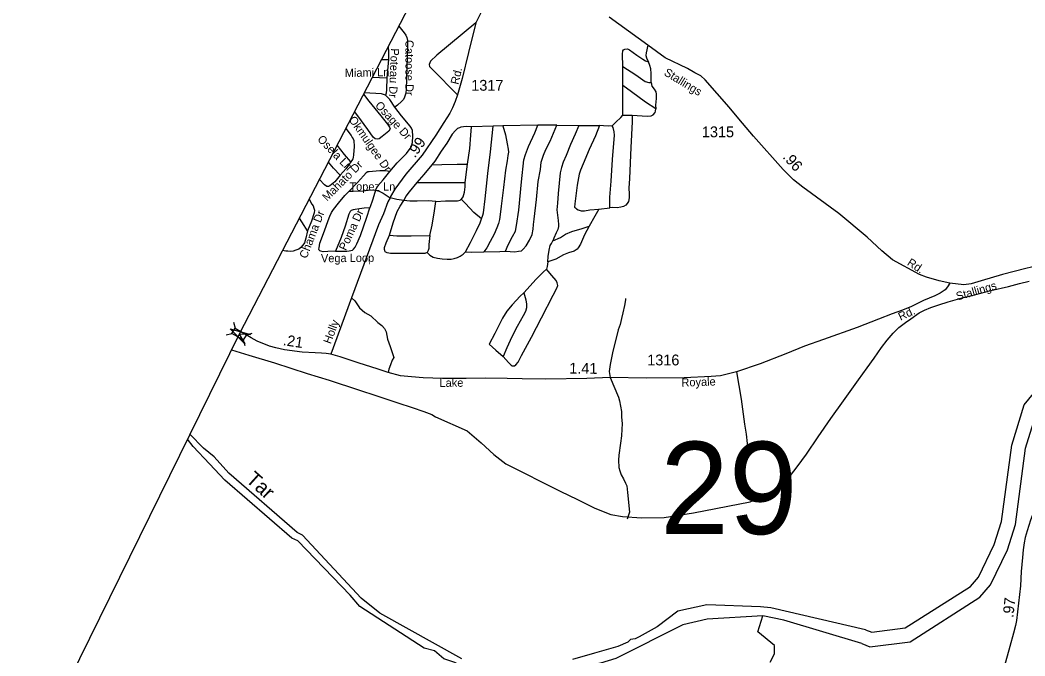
# Model space of a CAD drawing. Extents: x 2220236 to 2384410, y 720751 to 894131.
# Drawn here: x 2239554 to 2251157, y 793872 to 801219 of the extents above; entities that cross this region are included whole.
import ezdxf

# ---------------------------------------------------------------- set-up
doc = ezdxf.new("R2010")
doc.units = 0
doc.layers.add('Default', color=7, linetype='Continuous')

msp = doc.modelspace()

# ---------------------------------------------------------------- linework, layer by layer
at = {"layer": 'Default'}
for p, q in [((2243728, 800764), (2243808, 800763)), ((2243808, 800763), (2243788, 800553)), ((2246514, 800463), (2246514, 800682)), ((2243621, 800559), (2243788, 800553)), ((2246516, 800121), (2246621, 800119)), ((2245016, 799993), (2244766, 799985)), ((2245129, 799997), (2245016, 799993)), ((2245532, 800005), (2245129, 799997)), ((2245754, 800003), (2245532, 800005)), ((2245754, 800003), (2246008, 800002)), ((2244694, 799342), (2244721, 799554)), ((2246239, 799033), (2246363, 799048)), ((2242019, 797727), (2242037, 797660)), ((2241934, 797582), (2242001, 797599)), ((2242167, 797583), (2242234, 797600)), ((2242132, 797524), (2242149, 797457))]:
    msp.add_line(p, q, dxfattribs=at)
for points in [[(2293118, 894131), (2291904, 891776), (2258822, 829665), (2255410, 823324), (2242089, 797599), (2231460, 775981), (2225011, 762953), (2220576, 753519)], [(2244875, 801304), (2244816, 801186), (2244734, 800843), (2244658, 800545), (2244606, 800354), (2244578, 800280), (2244549, 800207), (2244518, 800145), (2244448, 800034), (2244355, 799889), (2244196, 799660), (2244008, 799437), (2243882, 799266), (2243833, 799179), (2243827, 799165), (2243801, 799117), (2243749, 798980), (2243693, 798852), (2243380, 798008), (2243142, 797357)], [(2244816, 801186), (2244366, 800812), (2244292, 800743), (2244279, 800706), (2244281, 800681), (2244316, 800648), (2244606, 800354)], [(2250290, 798181), (2250166, 798208), (2250022, 798249), (2249939, 798278), (2249630, 798449), (2249504, 798551), (2249335, 798709), (2249009, 798983), (2248592, 799290), (2248486, 799373), (2248365, 799492), (2248022, 799876), (2247855, 800079), (2247744, 800211), (2247467, 800528), (2247415, 800573), (2247347, 800611), (2247263, 800660), (2247005, 800783), (2246804, 800930), (2246358, 801252)], [(2243926, 801147), (2243988, 801071), (2244008, 801045), (2244020, 801018), (2244027, 800984), (2244029, 800925), (2244016, 800550), (2244011, 800408), (2244003, 800363), (2243994, 800327), (2243980, 800301), (2243959, 800278), (2243914, 800235), (2243881, 800211)], [(2243806, 800915), (2243808, 800848), (2243808, 800763)], [(2246514, 800682), (2246510, 800824), (2246514, 800862), (2246523, 800876), (2246539, 800884), (2246568, 800888), (2246591, 800876), (2246675, 800814), (2246744, 800767), (2246775, 800748), (2246810, 800736)], [(2246804, 800930), (2246784, 800839), (2246782, 800811), (2246788, 800784), (2246794, 800763), (2246810, 800736)], [(2246840, 800499), (2246843, 800552), (2246843, 800603), (2246836, 800657), (2246826, 800694), (2246810, 800736)], [(2246514, 800682), (2246665, 800585), (2246772, 800508), (2246815, 800499), (2246840, 800499)], [(2243788, 800553), (2243786, 800416), (2243782, 800375), (2243773, 800350)], [(2246840, 800499), (2246851, 800457), (2246878, 800420), (2246896, 800390), (2246900, 800362), (2246898, 800312), (2246892, 800234), (2246894, 800192)], [(2243773, 800350), (2243750, 800359), (2243728, 800365), (2243527, 800377)], [(2246516, 800121), (2246514, 800308), (2246514, 800463)], [(2246894, 800192), (2246775, 800271), (2246616, 800391), (2246514, 800463)], [(2243520, 800363), (2243580, 800282), (2243719, 800112), (2243781, 800036), (2243804, 800005), (2243822, 799980), (2243826, 799964), (2243813, 799936), (2243734, 799872), (2243699, 799847), (2243684, 799843), (2243656, 799847), (2243631, 799868), (2243571, 799954), (2243454, 800112), (2243417, 800163)], [(2243881, 800211), (2243825, 800303), (2243773, 800350)], [(2243823, 799468), (2243909, 799570), (2244017, 799676), (2244071, 799752), (2244085, 799804), (2244088, 799879), (2244087, 799943), (2244074, 799970), (2244060, 799995), (2243960, 800114), (2243881, 800211)], [(2246621, 800119), (2246737, 800114), (2246805, 800110), (2246843, 800114), (2246865, 800124), (2246886, 800151), (2246890, 800166), (2246894, 800192)], [(2246621, 800119), (2246621, 800044), (2246605, 799747), (2246590, 799390), (2246584, 799277), (2246588, 799211), (2246586, 799164), (2246580, 799124), (2246566, 799100), (2246549, 799081), (2246524, 799064), (2246491, 799056), (2246450, 799050), (2246398, 799052), (2246363, 799048)], [(2246390, 799999), (2246433, 800040), (2246491, 800094), (2246516, 800121)], [(2243315, 799968), (2243376, 799887), (2243390, 799864), (2243399, 799847), (2243408, 799827), (2243413, 799759), (2243403, 799663), (2243400, 799631), (2243395, 799616), (2243386, 799598), (2243375, 799582)], [(2244766, 799985), (2244714, 799990), (2244673, 799985), (2244642, 799981), (2244628, 799975), (2244607, 799965), (2244582, 799944), (2244545, 799899), (2244483, 799796), (2244415, 799703), (2244345, 799589), (2244310, 799546)], [(2244721, 799554), (2244747, 799735), (2244758, 799889), (2244766, 799985)], [(2244881, 798921), (2244897, 798964), (2244906, 798993), (2244923, 799152), (2244954, 799445), (2244987, 799697), (2245016, 799993)], [(2245129, 799997), (2245158, 799895), (2245179, 799789), (2245191, 799729), (2245193, 799694), (2245185, 799653), (2245177, 799591), (2245160, 799486), (2245137, 799283), (2245111, 799069), (2245098, 798972), (2245090, 798913), (2245078, 798867), (2245061, 798820), (2245030, 798745), (2244983, 798661), (2244943, 798586), (2244908, 798540)], [(2245160, 798550), (2245191, 798621), (2245241, 798719), (2245274, 798780), (2245286, 798845), (2245313, 799024), (2245344, 799350), (2245371, 799604), (2245389, 799665), (2245426, 799760), (2245499, 799917), (2245532, 800005)], [(2245160, 798550), (2245269, 798540), (2245311, 798548), (2245346, 798554), (2245364, 798571), (2245400, 798610), (2245437, 798676), (2245468, 798742), (2245478, 798804), (2245484, 798858), (2245490, 798918), (2245517, 799145), (2245538, 799354), (2245563, 799494), (2245573, 799579), (2245598, 799658), (2245624, 799723), (2245674, 799821), (2245754, 800003)], [(2246008, 800002), (2245963, 799901), (2245909, 799783), (2245860, 799653), (2245825, 799579), (2245806, 799515), (2245790, 799453), (2245779, 799333), (2245769, 799217), (2245759, 799104), (2245752, 799027), (2245761, 798963), (2245767, 798903), (2245773, 798858), (2245771, 798835), (2245763, 798798), (2245744, 798761), (2245719, 798699), (2245707, 798668)], [(2246246, 800002), (2246198, 799883), (2246126, 799724), (2246058, 799559), (2246025, 799485), (2246010, 799439), (2246002, 799398), (2245988, 799310), (2245967, 799159), (2245959, 799097), (2245957, 799058), (2245967, 799048), (2245979, 799038), (2245998, 799025), (2246035, 799015), (2246072, 799015), (2246134, 799025), (2246239, 799033)], [(2246008, 800002), (2246194, 800002), (2246246, 800002)], [(2246390, 799999), (2246347, 799995), (2246293, 799997), (2246246, 800002)], [(2246363, 799048), (2246363, 799174), (2246380, 799356), (2246396, 799610), (2246419, 799888), (2246415, 799927), (2246403, 799976), (2246390, 799999)], [(2243375, 799582), (2243301, 799664), (2243215, 799774)], [(2243252, 799427), (2243173, 799507), (2243114, 799578)], [(2243375, 799582), (2243319, 799504), (2243252, 799427)], [(2243823, 799468), (2243771, 799476), (2243707, 799476), (2243625, 799470), (2243587, 799466), (2243571, 799464), (2243550, 799454), (2243519, 799421), (2243451, 799342), (2243354, 799241)], [(2243660, 799253), (2243687, 799305), (2243746, 799375), (2243823, 799468)], [(2244310, 799546), (2244217, 799435), (2244136, 799344)], [(2244310, 799546), (2244425, 799550), (2244603, 799554), (2244721, 799554)], [(2243252, 799427), (2243189, 799350), (2243152, 799318), (2243131, 799305), (2243114, 799296), (2243098, 799298), (2243071, 799317), (2243010, 799378)], [(2244136, 799344), (2244046, 799235), (2244008, 799185), (2243984, 799136)], [(2244136, 799344), (2244343, 799344), (2244694, 799342)], [(2244649, 799148), (2244652, 799150), (2244669, 799175), (2244685, 799231), (2244692, 799291), (2244694, 799342)], [(2243195, 798547), (2243107, 798545), (2243053, 798543), (2243026, 798547), (2243014, 798553), (2243008, 798562), (2243005, 798572), (2243008, 798586), (2243016, 798642), (2243069, 798783), (2243111, 798904), (2243131, 798952), (2243150, 798995), (2243175, 799030), (2243233, 799105), (2243303, 799194), (2243354, 799241)], [(2243354, 799241), (2243400, 799241), (2243515, 799247), (2243602, 799258), (2243660, 799253)], [(2243660, 799253), (2243629, 799150), (2243594, 799051)], [(2243660, 799253), (2243701, 799243), (2243746, 799220), (2243792, 799189), (2243827, 799165)], [(2242891, 799148), (2242924, 799093), (2242937, 799072), (2242947, 799045), (2242954, 799024), (2242950, 798990), (2242920, 798894), (2242873, 798782)], [(2243819, 798733), (2243864, 798878), (2243909, 799006), (2243945, 799068), (2243984, 799136)], [(2243984, 799136), (2243903, 799146), (2243827, 799165)], [(2244357, 799123), (2244271, 799132), (2244139, 799125), (2244056, 799127), (2243984, 799136)], [(2244285, 798729), (2244314, 798849), (2244339, 799014), (2244357, 799123)], [(2244357, 799123), (2244467, 799129), (2244607, 799132), (2244636, 799138), (2244649, 799148)], [(2244881, 798921), (2244795, 798997), (2244696, 799099), (2244649, 799148)], [(2243594, 799051), (2243526, 799045), (2243474, 799037), (2243424, 799030), (2243402, 799028), (2243379, 799020), (2243365, 799006), (2243352, 798977), (2243307, 798838), (2243261, 798706), (2243195, 798547)], [(2243195, 798547), (2243268, 798547), (2243327, 798547), (2243354, 798551), (2243375, 798555), (2243391, 798562), (2243406, 798572), (2243424, 798595), (2243443, 798632), (2243484, 798731), (2243557, 798942), (2243594, 799051)], [(2246239, 799033), (2246192, 798955), (2246124, 798837)], [(2242873, 798782), (2242833, 798844), (2242779, 798931)], [(2244698, 798542), (2244754, 798648), (2244824, 798787), (2244867, 798875), (2244881, 798921)], [(2242873, 798782), (2242855, 798698), (2242838, 798644), (2242821, 798619), (2242796, 798590), (2242772, 798572), (2242737, 798560), (2242706, 798550), (2242672, 798546), (2242645, 798547), (2242624, 798548), (2242585, 798558)], [(2246124, 798837), (2246072, 798736), (2246025, 798631), (2245998, 798587), (2245986, 798573), (2245951, 798550), (2245889, 798530), (2245829, 798507), (2245740, 798455), (2245649, 798424)], [(2245707, 798668), (2245794, 798705), (2245851, 798746), (2245926, 798775), (2246045, 798810), (2246124, 798837)], [(2244254, 798533), (2244229, 798522), (2244205, 798522), (2244105, 798522), (2243922, 798520), (2243833, 798522), (2243794, 798531), (2243771, 798543), (2243765, 798555), (2243763, 798568), (2243763, 798593), (2243781, 798644), (2243819, 798733)], [(2243819, 798733), (2243903, 798725), (2244072, 798725), (2244285, 798729)], [(2244285, 798729), (2244273, 798626), (2244273, 798578), (2244266, 798555), (2244254, 798533)], [(2245649, 798424), (2245651, 798486), (2245664, 798561), (2245677, 798613), (2245691, 798638), (2245707, 798668)], [(2244254, 798533), (2244287, 798503), (2244326, 798478), (2244374, 798468), (2244430, 798459), (2244485, 798455), (2244533, 798457), (2244566, 798463), (2244605, 798474), (2244638, 798492), (2244669, 798515), (2244698, 798542)], [(2244698, 798542), (2244770, 798538), (2244908, 798540)], [(2244908, 798540), (2245094, 798544), (2245160, 798550)], [(2245649, 798424), (2245641, 798373), (2245633, 798340)], [(2251944, 798212), (2251754, 798318), (2251580, 798393), (2251526, 798403), (2251489, 798407), (2251427, 798405), (2251366, 798395), (2251167, 798349), (2250899, 798278), (2250651, 798206), (2250536, 798173), (2250453, 798160), (2250290, 798181)], [(2245131, 797333), (2245195, 797261), (2245224, 797230), (2245236, 797222), (2245248, 797222), (2245263, 797222), (2245279, 797236), (2245304, 797265), (2245345, 797344), (2245459, 797556), (2245574, 797779), (2245709, 798042), (2245752, 798121), (2245764, 798152), (2245758, 798183), (2245744, 798210), (2245696, 798266), (2245651, 798317), (2245633, 798340)], [(2245633, 798340), (2245599, 798311), (2245513, 798224), (2245370, 798067)], [(2241996, 797410), (2242195, 797349), (2242493, 797259), (2242868, 797137), (2243123, 797057), (2243464, 796945), (2243672, 796877), (2243915, 796795), (2244083, 796743), (2244215, 796696), (2244310, 796662), (2244350, 796635), (2244716, 796474), (2244879, 796333), (2245025, 796199), (2245162, 796091), (2245789, 795774), (2245990, 795678), (2246190, 795578), (2246375, 795507), (2246509, 795482), (2246729, 795466), (2246990, 795470), (2247332, 795524), (2247986, 795653), (2248195, 795749), (2248400, 795892), (2248527, 796057), (2248634, 796202), (2248770, 796405), (2248916, 796614), (2249062, 796819), (2249234, 797062), (2249335, 797201), (2249416, 797312), (2249501, 797436), (2249568, 797521), (2249638, 797600), (2249703, 797666), (2249779, 797723), (2249839, 797767), (2249938, 797836), (2249999, 797869), (2250073, 797899), (2250163, 797930), (2250271, 797964), (2250434, 798010), (2250590, 798047), (2250763, 798094), (2250967, 798142), (2251096, 798177), (2251206, 798204)], [(2250290, 798181), (2250265, 798136), (2250237, 798102), (2250177, 798065), (2250117, 798034), (2249987, 797979), (2249849, 797910), (2249745, 797867), (2249624, 797824), (2249465, 797764), (2249219, 797667), (2248833, 797530), (2248612, 797452), (2248398, 797361), (2248101, 797248), (2247828, 797153), (2247721, 797128), (2247644, 797107), (2247533, 797099), (2247223, 797086), (2246788, 797080), (2246367, 797091), (2246097, 797078), (2245624, 797069), (2245352, 797073), (2245178, 797079), (2244924, 797081), (2244706, 797077), (2244431, 797077), (2244208, 797085), (2244075, 797095), (2243947, 797110), (2243806, 797147), (2243678, 797188), (2243468, 797254), (2243251, 797327), (2243142, 797357)], [(2245370, 798067), (2245329, 798029), (2245236, 797928), (2245176, 797856), (2245125, 797775), (2245089, 797705), (2245036, 797598), (2244972, 797474), (2245048, 797405), (2245131, 797333)], [(2245370, 798067), (2245395, 797985), (2245401, 797937), (2245401, 797894), (2245389, 797851), (2245362, 797803), (2245296, 797679), (2245234, 797559), (2245174, 797432), (2245131, 797333)], [(2243380, 798008), (2243420, 797974), (2243473, 797894), (2243535, 797841), (2243603, 797801), (2243687, 797723), (2243730, 797689), (2243761, 797655), (2243783, 797615), (2243798, 797531), (2243826, 797447), (2243854, 797367), (2243870, 797322), (2243851, 797289), (2243832, 797237), (2243813, 797184), (2243806, 797147)], [(2246546, 798003), (2246547, 797988), (2246534, 797920), (2246516, 797835), (2246501, 797769), (2246483, 797701), (2246460, 797639), (2246396, 797373), (2246367, 797239), (2246356, 797159), (2246367, 797091)], [(2243142, 797357), (2243088, 797366), (2243036, 797372), (2242962, 797375), (2242811, 797382), (2242606, 797407), (2242509, 797430), (2242434, 797451), (2242292, 797508), (2242221, 797547), (2242101, 797622)], [(2247828, 797153), (2247880, 796839), (2247920, 796551), (2247939, 796435), (2247950, 796326), (2247958, 796258)], [(2246367, 797091), (2246463, 796862), (2246477, 796820), (2246489, 796756), (2246498, 796698), (2246498, 796636), (2246505, 796553), (2246504, 796493), (2246498, 796415), (2246489, 796329), (2246468, 796193), (2246465, 796133), (2246470, 796051), (2246480, 796009), (2246496, 795965), (2246523, 795919), (2246547, 795869), (2246562, 795836), (2246570, 795760), (2246590, 795532), (2246565, 795453)], [(2249318, 794174), (2249391, 794146), (2249775, 794195), (2250528, 794674), (2250620, 794782), (2250802, 795160), (2250887, 795425), (2251005, 796308), (2251150, 796772), (2251383, 797058)], [(2249273, 794017), (2249368, 793978), (2249832, 794036), (2250637, 794549), (2250759, 794692), (2250955, 795099), (2251048, 795389), (2251166, 796272), (2251297, 796694), (2251465, 796904)], [(2251724, 796740), (2251465, 796081), (2251388, 795872), (2251223, 795441), (2251183, 795317), (2251160, 795241), (2251148, 795179), (2251138, 795096), (2251130, 795011), (2251116, 794846), (2251105, 794683), (2251062, 794283), (2251047, 794225), (2251026, 794135), (2250985, 793982), (2250783, 793255), (2250723, 793021), (2250657, 792803), (2250609, 792626), (2250591, 792567), (2250516, 792374)], [(2242814, 795268), (2242754, 795297), (2241965, 795982), (2241794, 796172), (2241674, 796271), (2241516, 796434)], [(2242761, 795203), (2242692, 795234), (2241919, 795901), (2241740, 796091), (2241554, 796291), (2241487, 796375)], [(2244656, 793838), (2243710, 794366), (2243494, 794540), (2242814, 795268)], [(2248133, 794334), (2247487, 794296), (2247206, 794233), (2246432, 793844), (2246257, 793788), (2246100, 793754), (2245952, 793725), (2245641, 793654), (2245287, 793615), (2245020, 793608), (2244895, 793644), (2244797, 793667), (2244576, 793796), (2244449, 793838), (2244395, 793886), (2244339, 793931), (2244222, 793961), (2243476, 794442), (2243365, 794573), (2242761, 795203)], [(2248106, 794440), (2247484, 794463), (2247151, 794388), (2246910, 794209), (2246703, 794094), (2246656, 794069), (2246603, 794063), (2246574, 794032), (2246457, 793979), (2246187, 793902), (2245934, 793830)], [(2248216, 793801), (2248265, 793895), (2248264, 793993), (2248072, 794151), (2248133, 794334)], [(2249318, 794174), (2248223, 794428), (2248106, 794440)], [(2249273, 794017), (2248375, 794284), (2248133, 794334)]]:
    msp.add_lwpolyline(points, dxfattribs=at)
for points in [[(2242149, 797478), (2241980, 797653), (2242214, 797586), (2242084, 797590)], [(2242037, 797660), (2242167, 797583), (2242131, 797523), (2242001, 797599)]]:
    msp.add_lwpolyline(points, close=True, dxfattribs=at)

# ---------------------------------------------------------------- texts
for s, height, rotation, p in [('Catoose Dr', 95, 269.994, (2244004, 800989)), ('Poteau Dr', 95, 267.6038, (2243837, 800894)), ('Miami Ln', 95, 1.0942, (2243304, 800561)), ('Rd.', 95, 76.6682, (2244616, 800468)), ('Stallings', 95, 328.6937, (2246981, 800589)), ('Osage Dr', 95, 312.4068, (2243648, 800228)), ('Okmulgee Dr', 95, 305.0131, (2243344, 800068)), ('Osela Ln', 95, 314.1558, (2242980, 799835)), ('.99', 125, 55.1822, (2244114, 799619)), ('Mahato Dr', 95, 45.0138, (2243100, 799120)), ('.96', 125, 312.0355, (2248353, 799631)), ('Chama Dr', 95, 68.7775, (2242863, 798456)), ('Poma Dr', 95, 65.2856, (2243317, 798548)), ('Vega Loop', 95, 0.5151, (2243029, 798420)), ('Rd.', 95, 326.9978, (2249789, 798394)), ('Stallings', 95, 16.1972, (2250378, 797978)), ('Rd.', 95, 24.5283, (2249721, 797744)), ('Holly', 95, 69.81, (2243142, 797470)), ('.21', 125, 351.5919, (2242584, 797463)), ('1.41', 125, 359.4943, (2245895, 797134)), ('Lake', 95, 0.4653, (2244398, 796980)), ('Royale', 95, 2.0614, (2247193, 796983)), ('Tar', 167.3, 317.9607, (2242152, 795895)), ('.97', 125, 83.8538, (2251023, 794308))]:
    msp.add_text(s, height=height, rotation=rotation, dxfattribs=at).set_placement(p)
for s, height, p in [('1317', 125, (2244764, 800403)), ('1315', 125, (2247427, 799865)), ('Topez Ln', 95, (2243357, 799248)), ('1316', 125, (2246796, 797229)), ('29', 1066.3, (2246946, 795280))]:
    msp.add_text(s, height=height, dxfattribs=at).set_placement(p)

doc.saveas('drawing.dxf')
